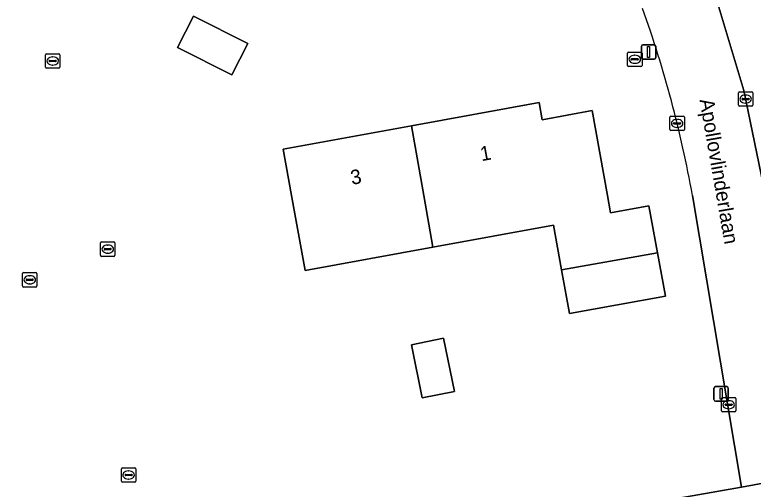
# Model space of a CAD drawing. Extents: x 162879 to 165540, y 384011 to 385181.
# Drawn here: x 164068 to 164119, y 384729.7 to 384762.5 of the extents above; entities that cross this region are included whole.
import ezdxf

# ---------------------------------------------------------------- set-up
doc = ezdxf.new("R2010")
doc.units = 0
for name, color, linetype in [('IMGEO_Brandkraan', 7, 'Continuous'), ('IMGEO_Erf', 7, 'Continuous'), ('IMGEO_Kolk', 7, 'Continuous'), ('IMGEO_Lichtmast', 7, 'Continuous'), ('IMGEO_Openbare_ruimte_label', 7, 'Continuous'), ('IMGEO_Pand', 7, 'Continuous'), ('IMGEO_Pand_nummerreeks', 7, 'Continuous'), ('IMGEO_Rijbaan_lokaal_open', 7, 'Continuous'), ('IMGEO_Rioolput', 7, 'Continuous'), ('IMGEO_Voetpad_open', 7, 'Continuous')]:
    doc.layers.add(name, color=color, linetype=linetype)

msp = doc.modelspace()

# ---------------------------------------------------------------- linework, layer by layer
at = {"layer": 'IMGEO_Brandkraan'}
for p, q in [((164110.319, 384758.996), (164110.319, 384759.848)), ((164110.394, 384759.922), (164111.246, 384759.922)), ((164111.32, 384759.848), (164111.32, 384758.996)), ((164110.578, 384759.416), (164110.578, 384759.428)), ((164111.016, 384759.379), (164110.618, 384759.379)), ((164110.621, 384759.465), (164111.019, 384759.465)), ((164110.807, 384759.702), (164110.832, 384759.702)), ((164111.062, 384759.428), (164111.062, 384759.416)), ((164111.246, 384758.922), (164110.394, 384758.922)), ((164110.83, 384759.142), (164110.805, 384759.142))]:
    msp.add_line(p, q, dxfattribs=at)
for points in [[(164110.319, 384758.996), (164110.319, 384759.848)], [(164110.394, 384759.922), (164111.246, 384759.922)], [(164111.32, 384759.848), (164111.32, 384758.996)], [(164111.246, 384758.922), (164110.394, 384758.922)]]:
    msp.add_lwpolyline(points, dxfattribs=at)
for centre, radius, start, end in [((164110.396, 384759.846), 0.0765, 91.552, 178.448), ((164110.396, 384759.846), 0.0765, 91.552, 178.448), ((164111.244, 384759.846), 0.0765, 1.552, 88.448), ((164111.244, 384759.846), 0.0765, 1.552, 88.448), ((164110.618, 384759.425), 0.0403, 85.8775, 175.7526), ((164110.615, 384759.415), 0.0366, 178.938, 274.7102), ((164111.019, 384759.422), 0.043, 264.8664, 352.4533), ((164111.023, 384759.427), 0.0386, 1.7309, 96.639), ((164110.396, 384758.998), 0.0765, 181.552, 268.448), ((164110.396, 384758.998), 0.0765, 181.552, 268.448), ((164111.244, 384758.998), 0.0765, 271.552, 358.448), ((164111.244, 384758.998), 0.0765, 271.552, 358.448)]:
    msp.add_arc(centre, radius, start, end, dxfattribs=at)
for centre, major_axis, ratio, start_param, end_param in [((164110.806, 384759.422), (-0.387, 0.002), 0.722429, 4.712389, 7.853982), ((164110.831, 384759.422), (-0.39, 0.002), 0.717154, 1.570796, 4.712389)]:
    msp.add_ellipse(centre, major_axis=major_axis, ratio=ratio, start_param=start_param, end_param=end_param, dxfattribs=at)
at = {"layer": 'IMGEO_Erf'}
for points in [[(164114.908, 384768.816), (164118.358, 384757.263), (164119.865, 384750), (164123.198, 384730.753), (164178.898, 384740.524), (164177.781, 384750), (164176.479, 384761.049)], [(163991.249, 384709.715), (163991.5, 384707.688), (164000, 384709.209), (164024.805, 384713.649), (164024.638, 384714.407), (164048.177, 384718.648), (164048.126, 384718.798), (164048.199, 384718.811), (164051.04, 384719.309), (164054.811, 384719.97), (164057.941, 384720.519), (164077.317, 384723.921), (164085.816, 384725.283), (164087.894, 384725.618), (164088.157, 384724.553), (164118.206, 384729.824), (164114.812, 384750)]]:
    msp.add_lwpolyline(points, dxfattribs=at)
for points in [[(164080.304, 384762.407), (164084.064, 384760.51), (164082.97, 384758.343), (164079.21, 384760.24)], [(164086.504, 384753.202), (164095.383, 384754.822), (164104.209, 384756.432), (164104.426, 384755.245), (164107.866, 384755.873), (164108.926, 384750), (164109.141, 384748.812), (164111.799, 384749.297), (164112.392, 384746.048), (164112.939, 384743.049), (164106.315, 384741.84), (164105.763, 384744.865), (164105.201, 384747.943), (164096.859, 384746.421), (164088.025, 384744.81), (164087.088, 384750)], [(164097.605, 384740.13), (164098.35, 384736.454), (164096.127, 384736.004), (164095.383, 384739.68)]]:
    msp.add_lwpolyline(points, close=True, dxfattribs=at)
msp.add_arc((164033.722, 384735.325), 82.407, 10.25816, 19.58208, dxfattribs=at)
at = {"layer": 'IMGEO_Kolk'}
for p, q in [((164070.08, 384758.88), (164070.08, 384759.732)), ((164070.155, 384759.806), (164071.007, 384759.806)), ((164070.382, 384759.349), (164070.78, 384759.349)), ((164070.568, 384759.586), (164070.593, 384759.586)), ((164071.081, 384759.732), (164071.081, 384758.88)), ((164070.339, 384759.3), (164070.339, 384759.312)), ((164070.777, 384759.263), (164070.379, 384759.263)), ((164070.591, 384759.026), (164070.566, 384759.026)), ((164070.823, 384759.312), (164070.823, 384759.3)), ((164071.007, 384758.806), (164070.155, 384758.806)), ((164117.982, 384756.244), (164117.982, 384757.096)), ((164118.057, 384757.17), (164118.909, 384757.17)), ((164118.47, 384756.95), (164118.495, 384756.95)), ((164118.983, 384757.096), (164118.983, 384756.244)), ((164118.241, 384756.664), (164118.241, 384756.676)), ((164118.679, 384756.627), (164118.281, 384756.627)), ((164118.284, 384756.713), (164118.682, 384756.713)), ((164118.493, 384756.39), (164118.468, 384756.39)), ((164118.725, 384756.676), (164118.725, 384756.664)), ((164118.909, 384756.17), (164118.057, 384756.17)), ((164113.249, 384754.563), (164113.249, 384755.415)), ((164113.324, 384755.489), (164114.176, 384755.489)), ((164113.737, 384755.269), (164113.762, 384755.269)), ((164114.25, 384755.415), (164114.25, 384754.563)), ((164113.508, 384754.983), (164113.508, 384754.995)), ((164113.946, 384754.946), (164113.548, 384754.946)), ((164113.551, 384755.032), (164113.949, 384755.032)), ((164113.992, 384754.995), (164113.992, 384754.983)), ((164114.176, 384754.489), (164113.324, 384754.489)), ((164113.76, 384754.709), (164113.735, 384754.709)), ((164073.883, 384745.87), (164073.883, 384746.722)), ((164073.958, 384746.796), (164074.81, 384746.796)), ((164074.371, 384746.576), (164074.396, 384746.576)), ((164074.884, 384746.722), (164074.884, 384745.87)), ((164074.142, 384746.29), (164074.142, 384746.302)), ((164074.58, 384746.253), (164074.182, 384746.253)), ((164074.185, 384746.339), (164074.583, 384746.339)), ((164074.626, 384746.302), (164074.626, 384746.29)), ((164074.81, 384745.796), (164073.958, 384745.796)), ((164074.394, 384746.016), (164074.369, 384746.016)), ((164116.812, 384735.109), (164116.812, 384735.961)), ((164116.887, 384736.035), (164117.739, 384736.035)), ((164117.813, 384735.961), (164117.813, 384735.109)), ((164117.071, 384735.529), (164117.071, 384735.541)), ((164117.509, 384735.492), (164117.111, 384735.492)), ((164117.114, 384735.578), (164117.512, 384735.578)), ((164117.3, 384735.815), (164117.325, 384735.815)), ((164117.555, 384735.541), (164117.555, 384735.529)), ((164117.739, 384735.035), (164116.887, 384735.035)), ((164117.323, 384735.255), (164117.298, 384735.255)), ((164075.327, 384730.25), (164075.327, 384731.102)), ((164075.402, 384731.176), (164076.254, 384731.176)), ((164075.815, 384730.956), (164075.84, 384730.956)), ((164076.328, 384731.102), (164076.328, 384730.25)), ((164075.586, 384730.67), (164075.586, 384730.682)), ((164076.024, 384730.633), (164075.626, 384730.633)), ((164075.629, 384730.719), (164076.027, 384730.719)), ((164075.838, 384730.396), (164075.813, 384730.396)), ((164076.07, 384730.682), (164076.07, 384730.67)), ((164076.254, 384730.176), (164075.402, 384730.176))]:
    msp.add_line(p, q, dxfattribs=at)
for points in [[(164070.08, 384758.88), (164070.08, 384759.732)], [(164070.155, 384759.806), (164071.007, 384759.806)], [(164071.081, 384759.732), (164071.081, 384758.88)], [(164071.007, 384758.806), (164070.155, 384758.806)], [(164117.982, 384756.244), (164117.982, 384757.096)], [(164118.057, 384757.17), (164118.909, 384757.17)], [(164118.983, 384757.096), (164118.983, 384756.244)], [(164118.909, 384756.17), (164118.057, 384756.17)], [(164113.249, 384754.563), (164113.249, 384755.415)], [(164113.324, 384755.489), (164114.176, 384755.489)], [(164114.25, 384755.415), (164114.25, 384754.563)], [(164114.176, 384754.489), (164113.324, 384754.489)], [(164073.883, 384745.87), (164073.883, 384746.722)], [(164073.958, 384746.796), (164074.81, 384746.796)], [(164074.884, 384746.722), (164074.884, 384745.87)], [(164074.81, 384745.796), (164073.958, 384745.796)], [(164116.812, 384735.109), (164116.812, 384735.961)], [(164116.887, 384736.035), (164117.739, 384736.035)], [(164117.813, 384735.961), (164117.813, 384735.109)], [(164117.739, 384735.035), (164116.887, 384735.035)], [(164075.327, 384730.25), (164075.327, 384731.102)], [(164075.402, 384731.176), (164076.254, 384731.176)], [(164076.328, 384731.102), (164076.328, 384730.25)], [(164076.254, 384730.176), (164075.402, 384730.176)]]:
    msp.add_lwpolyline(points, dxfattribs=at)
for centre, radius, start, end in [((164070.157, 384759.73), 0.0765, 91.552, 178.448), ((164070.157, 384759.73), 0.0765, 91.552, 178.448), ((164070.379, 384759.309), 0.0403, 85.8775, 175.7526), ((164070.784, 384759.311), 0.0386, 1.7309, 96.639), ((164071.005, 384759.73), 0.0765, 1.552, 88.448), ((164071.005, 384759.73), 0.0765, 1.552, 88.448), ((164070.157, 384758.882), 0.0765, 181.552, 268.448), ((164070.157, 384758.882), 0.0765, 181.552, 268.448), ((164070.376, 384759.299), 0.0366, 178.938, 274.7102), ((164070.78, 384759.306), 0.043, 264.8664, 352.4533), ((164071.005, 384758.882), 0.0765, 271.552, 358.448), ((164071.005, 384758.882), 0.0765, 271.552, 358.448), ((164118.059, 384757.094), 0.0765, 91.552, 178.448), ((164118.059, 384757.094), 0.0765, 91.552, 178.448), ((164118.907, 384757.094), 0.0765, 1.552, 88.448), ((164118.907, 384757.094), 0.0765, 1.552, 88.448), ((164118.281, 384756.673), 0.0403, 85.8775, 175.7526), ((164118.278, 384756.663), 0.0366, 178.938, 274.7102), ((164118.682, 384756.67), 0.043, 264.8664, 352.4533), ((164118.686, 384756.675), 0.0386, 1.7309, 96.639), ((164118.059, 384756.246), 0.0765, 181.552, 268.448), ((164118.059, 384756.246), 0.0765, 181.552, 268.448), ((164118.907, 384756.246), 0.0765, 271.552, 358.448), ((164118.907, 384756.246), 0.0765, 271.552, 358.448), ((164113.326, 384755.413), 0.0765, 91.552, 178.448), ((164113.326, 384755.413), 0.0765, 91.552, 178.448), ((164114.174, 384755.413), 0.0765, 1.552, 88.448), ((164114.174, 384755.413), 0.0765, 1.552, 88.448), ((164113.548, 384754.992), 0.0403, 85.8775, 175.7526), ((164113.545, 384754.982), 0.0366, 178.938, 274.7102), ((164113.949, 384754.989), 0.043, 264.8664, 352.4533), ((164113.953, 384754.994), 0.0386, 1.7309, 96.639), ((164113.326, 384754.565), 0.0765, 181.552, 268.448), ((164113.326, 384754.565), 0.0765, 181.552, 268.448), ((164114.174, 384754.565), 0.0765, 271.552, 358.448), ((164114.174, 384754.565), 0.0765, 271.552, 358.448), ((164073.96, 384746.72), 0.0765, 91.552, 178.448), ((164073.96, 384746.72), 0.0765, 91.552, 178.448), ((164074.808, 384746.72), 0.0765, 1.552, 88.448), ((164074.808, 384746.72), 0.0765, 1.552, 88.448), ((164074.182, 384746.299), 0.0403, 85.8775, 175.7526), ((164074.179, 384746.289), 0.0366, 178.938, 274.7102), ((164074.583, 384746.296), 0.043, 264.8664, 352.4533), ((164074.587, 384746.301), 0.0386, 1.7309, 96.639), ((164073.96, 384745.872), 0.0765, 181.552, 268.448), ((164073.96, 384745.872), 0.0765, 181.552, 268.448), ((164074.808, 384745.872), 0.0765, 271.552, 358.448), ((164074.808, 384745.872), 0.0765, 271.552, 358.448), ((164116.889, 384735.959), 0.0765, 91.552, 178.448), ((164116.889, 384735.959), 0.0765, 91.552, 178.448), ((164117.737, 384735.959), 0.0765, 1.552, 88.448), ((164117.737, 384735.959), 0.0765, 1.552, 88.448), ((164117.111, 384735.538), 0.0403, 85.8775, 175.7526), ((164117.108, 384735.528), 0.0366, 178.938, 274.7102), ((164117.512, 384735.535), 0.043, 264.8664, 352.4533), ((164117.516, 384735.54), 0.0386, 1.7309, 96.639), ((164116.889, 384735.111), 0.0765, 181.552, 268.448), ((164116.889, 384735.111), 0.0765, 181.552, 268.448), ((164117.737, 384735.111), 0.0765, 271.552, 358.448), ((164117.737, 384735.111), 0.0765, 271.552, 358.448), ((164075.404, 384731.1), 0.0765, 91.552, 178.448), ((164075.404, 384731.1), 0.0765, 91.552, 178.448), ((164076.252, 384731.1), 0.0765, 1.552, 88.448), ((164076.252, 384731.1), 0.0765, 1.552, 88.448), ((164075.404, 384730.252), 0.0765, 181.552, 268.448), ((164075.404, 384730.252), 0.0765, 181.552, 268.448), ((164075.626, 384730.679), 0.0403, 85.8775, 175.7526), ((164075.623, 384730.669), 0.0366, 178.938, 274.7102), ((164076.027, 384730.676), 0.043, 264.8664, 352.4533), ((164076.031, 384730.681), 0.0386, 1.7309, 96.639), ((164076.252, 384730.252), 0.0765, 271.552, 358.448), ((164076.252, 384730.252), 0.0765, 271.552, 358.448)]:
    msp.add_arc(centre, radius, start, end, dxfattribs=at)
for centre, major_axis, ratio, start_param, end_param in [((164070.567, 384759.306), (-0.387, 0.002), 0.722429, 4.712389, 7.853982), ((164070.592, 384759.306), (-0.39, 0.002), 0.717154, 1.570796, 4.712389), ((164118.469, 384756.67), (-0.387, 0.002), 0.722429, 4.712389, 7.853982), ((164118.494, 384756.67), (-0.39, 0.002), 0.717154, 1.570796, 4.712389), ((164113.736, 384754.989), (-0.387, 0.002), 0.722429, 4.712389, 7.853982), ((164113.761, 384754.989), (-0.39, 0.002), 0.717154, 1.570796, 4.712389), ((164074.37, 384746.296), (-0.387, 0.002), 0.722429, 4.712389, 7.853982), ((164074.395, 384746.296), (-0.39, 0.002), 0.717154, 1.570796, 4.712389), ((164117.299, 384735.535), (-0.387, 0.002), 0.722429, 4.712389, 7.853982), ((164117.324, 384735.535), (-0.39, 0.002), 0.717154, 1.570796, 4.712389), ((164075.814, 384730.676), (-0.387, 0.002), 0.722429, 4.712389, 7.853982), ((164075.839, 384730.676), (-0.39, 0.002), 0.717154, 1.570796, 4.712389)]:
    msp.add_ellipse(centre, major_axis=major_axis, ratio=ratio, start_param=start_param, end_param=end_param, dxfattribs=at)
at = {"layer": 'IMGEO_Lichtmast'}
for p, q in [((164111.377, 384760.423), (164112.167, 384760.423)), ((164112.167, 384760.423), (164111.377, 384760.423)), ((164111.277, 384759.523), (164111.277, 384760.323)), ((164111.277, 384760.323), (164111.277, 384759.523)), ((164112.267, 384760.323), (164112.267, 384759.523)), ((164112.267, 384759.523), (164112.267, 384760.323)), ((164112.167, 384759.423), (164111.377, 384759.423)), ((164111.377, 384759.423), (164112.167, 384759.423)), ((164116.293, 384735.886), (164116.293, 384736.686)), ((164116.293, 384736.686), (164116.293, 384735.886)), ((164116.393, 384736.786), (164117.183, 384736.786)), ((164117.183, 384736.786), (164116.393, 384736.786)), ((164117.283, 384736.686), (164117.283, 384735.886)), ((164117.283, 384735.886), (164117.283, 384736.686)), ((164117.183, 384735.786), (164116.393, 384735.786)), ((164116.393, 384735.786), (164117.183, 384735.786))]:
    msp.add_line(p, q, dxfattribs=at)
for points in [[(164111.697, 384760.298), (164111.847, 384760.298), (164111.847, 384759.548), (164111.697, 384759.548), (164111.697, 384760.298)], [(164116.713, 384736.661), (164116.863, 384736.661), (164116.863, 384735.911), (164116.713, 384735.911), (164116.713, 384736.661)]]:
    msp.add_lwpolyline(points, dxfattribs=at)
for centre, start, end in [((164111.377, 384760.323), 90, 180), ((164111.377, 384760.323), 90, 180), ((164112.167, 384760.323), 0, 90), ((164112.167, 384760.323), 360, 90), ((164111.377, 384759.523), 180, 270), ((164111.377, 384759.523), 180, 270), ((164112.167, 384759.523), 270, 0), ((164112.167, 384759.523), 270, 0), ((164116.393, 384736.686), 90, 180), ((164116.393, 384736.686), 90, 180), ((164117.183, 384736.686), 0, 90), ((164117.183, 384736.686), 360, 90), ((164116.393, 384735.886), 180, 270), ((164116.393, 384735.886), 180, 270), ((164117.183, 384735.886), 270, 0), ((164117.183, 384735.886), 270, 0)]:
    msp.add_arc(centre, 0.1, start, end, dxfattribs=at)
at = {"layer": 'IMGEO_Pand'}
for points in [[(164079.21, 384760.24), (164082.97, 384758.343), (164084.064, 384760.51), (164080.304, 384762.407)], [(164096.859, 384746.421), (164105.201, 384747.943), (164105.763, 384744.865), (164112.392, 384746.048), (164111.799, 384749.297), (164109.141, 384748.812), (164108.926, 384750), (164107.866, 384755.873), (164104.426, 384755.245), (164104.209, 384756.432), (164095.383, 384754.822), (164096.23, 384750)], [(164096.859, 384746.421), (164096.23, 384750), (164095.383, 384754.822), (164086.504, 384753.202), (164087.088, 384750), (164088.025, 384744.81)], [(164105.763, 384744.865), (164106.315, 384741.84), (164112.939, 384743.049), (164112.392, 384746.048)], [(164095.383, 384739.68), (164096.127, 384736.004), (164098.35, 384736.454), (164097.605, 384740.13)]]:
    msp.add_lwpolyline(points, close=True, dxfattribs=at)
at = {"layer": 'IMGEO_Rijbaan_lokaal_open'}
msp.add_lwpolyline([(164114.812, 384750), (164118.206, 384729.824), (164123.198, 384730.753), (164119.865, 384750), (164118.358, 384757.263), (164114.908, 384768.816)], dxfattribs=at)
msp.add_arc((164033.722, 384735.325), 82.407, 10.25816, 19.58208, dxfattribs=at)
at = {"layer": 'IMGEO_Rioolput'}
for p, q in [((164068.492, 384743.749), (164068.492, 384744.601)), ((164068.567, 384744.675), (164069.419, 384744.675)), ((164069.493, 384744.601), (164069.493, 384743.749)), ((164068.751, 384744.169), (164068.751, 384744.181)), ((164069.189, 384744.132), (164068.791, 384744.132)), ((164068.794, 384744.218), (164069.192, 384744.218)), ((164068.98, 384744.455), (164069.005, 384744.455)), ((164069.235, 384744.181), (164069.235, 384744.169)), ((164069.419, 384743.675), (164068.567, 384743.675)), ((164069.003, 384743.895), (164068.978, 384743.895))]:
    msp.add_line(p, q, dxfattribs=at)
for points in [[(164068.492, 384743.749), (164068.492, 384744.601)], [(164068.567, 384744.675), (164069.419, 384744.675)], [(164069.493, 384744.601), (164069.493, 384743.749)], [(164069.419, 384743.675), (164068.567, 384743.675)]]:
    msp.add_lwpolyline(points, dxfattribs=at)
for centre, radius, start, end in [((164068.569, 384744.599), 0.0765, 91.552, 178.448), ((164068.569, 384744.599), 0.0765, 91.552, 178.448), ((164069.417, 384744.599), 0.0765, 1.552, 88.448), ((164069.417, 384744.599), 0.0765, 1.552, 88.448), ((164068.791, 384744.178), 0.0403, 85.8775, 175.7526), ((164068.788, 384744.168), 0.0366, 178.938, 274.7102), ((164069.192, 384744.175), 0.043, 264.8664, 352.4533), ((164069.196, 384744.18), 0.0386, 1.7309, 96.639), ((164068.569, 384743.751), 0.0765, 181.552, 268.448), ((164068.569, 384743.751), 0.0765, 181.552, 268.448), ((164069.417, 384743.751), 0.0765, 271.552, 358.448), ((164069.417, 384743.751), 0.0765, 271.552, 358.448)]:
    msp.add_arc(centre, radius, start, end, dxfattribs=at)
for centre, major_axis, ratio, start_param, end_param in [((164068.979, 384744.175), (-0.387, 0.002), 0.722429, 4.712389, 7.853982), ((164069.004, 384744.175), (-0.39, 0.002), 0.717154, 1.570796, 4.712389)]:
    msp.add_ellipse(centre, major_axis=major_axis, ratio=ratio, start_param=start_param, end_param=end_param, dxfattribs=at)
at = {"layer": 'IMGEO_Voetpad_open'}
msp.add_lwpolyline([(164123.198, 384730.753), (164118.206, 384729.824), (164088.157, 384724.553), (164087.894, 384725.618), (164085.816, 384725.283), (164086.346, 384722.231), (164118.192, 384727.8), (164118.109, 384728.262), (164123.788, 384729.261)], dxfattribs=at)

# ---------------------------------------------------------------- texts
at = {"layer": 'IMGEO_Openbare_ruimte_label'}
msp.add_text('Apollovlinderlaan', height=1, rotation=279.8486, dxfattribs=at).set_placement((164115.293, 384756.613))
at = {"layer": 'IMGEO_Pand_nummerreeks'}
for s, p in [('1', (164100.225, 384752.372)), ('3', (164091.261, 384750.736))]:
    msp.add_text(s, height=1, rotation=10.339, dxfattribs=at).set_placement(p)

doc.saveas('drawing.dxf')
